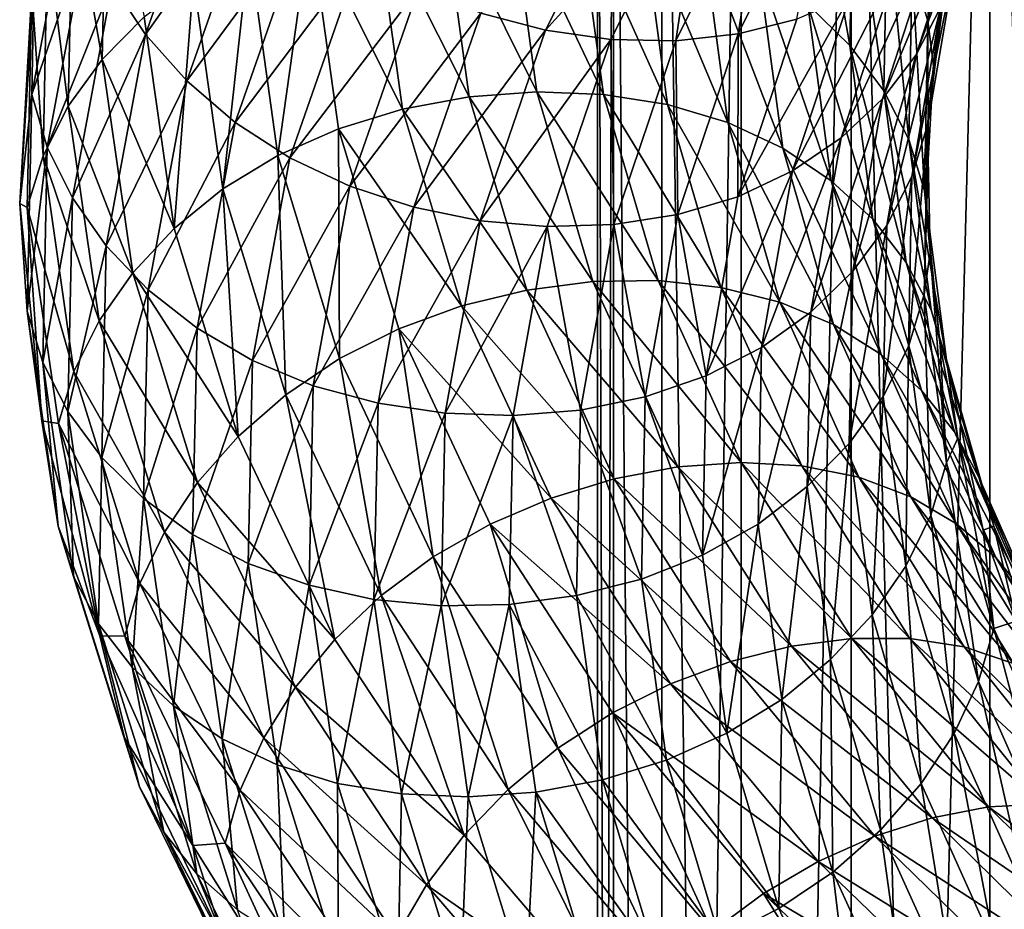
# Model space of a CAD drawing. Header units: metres. Extents: x -44 to 117, y -432 to 89.
# Tile 776 of 1056: x -19 to -13.04, y -103.27 to -97.88. Entities that reach past the tile are written whole.
import ezdxf

# ---------------------------------------------------------------- set-up
doc = ezdxf.new("R2010")
doc.units = ezdxf.units.M
doc.layers.add('solid_125568', color=7, linetype='CONTINUOUS')

msp = doc.modelspace()

# ---------------------------------------------------------------- linework, layer by layer
at = {"layer": 'solid_125568'}
for points in [[(-15.402517, -93.5, 337.264374), (-15.402539, -125.699997, 337.264557), (-15.5, -125.699997, 339)], [(-15.5, -93.5, 339), (-15.5, -125.699997, 339), (-15.402539, -125.699997, 340.735443)], [(-15.402517, -93.5, 337.264374), (-15.5, -125.699997, 339), (-15.5, -93.5, 339)], [(-15.402516, -93.5, 340.735657), (-15.5, -93.5, 339), (-15.402539, -125.699997, 340.735443)], [(-15.402517, -93.5, 337.264374), (-15.111382, -125.699997, 335.550934), (-15.402539, -125.699997, 337.264557)], [(-15.402516, -93.5, 340.735657), (-15.402539, -125.699997, 340.735443), (-15.111382, -125.699997, 342.449066)], [(-15.402517, -93.5, 337.264374), (-15.111362, -93.5, 335.550842), (-15.111382, -125.699997, 335.550934)], [(-15.111361, -93.5, 342.449158), (-15.402516, -93.5, 340.735657), (-15.111382, -125.699997, 342.449066)], [(-14.630223, -93.5, 333.880768), (-14.630192, -125.699997, 333.880676), (-15.111382, -125.699997, 335.550934)], [(-15.111362, -93.5, 335.550842), (-14.630223, -93.5, 333.880768), (-15.111382, -125.699997, 335.550934)], [(-15.111361, -93.5, 342.449158), (-15.111382, -125.699997, 342.449066), (-14.630192, -125.699997, 344.119324)], [(-14.630218, -93.5, 344.119263), (-15.111361, -93.5, 342.449158), (-14.630192, -125.699997, 344.119324)], [(-14.630223, -93.5, 333.880768), (-13.965068, -93.5, 332.274902), (-14.630192, -125.699997, 333.880676)], [(-13.965055, -93.5, 345.725128), (-14.630218, -93.5, 344.119263), (-14.630192, -125.699997, 344.119324)], [(-13.965068, -93.5, 332.274902), (-13.965017, -125.699997, 332.274811), (-14.630192, -125.699997, 333.880676)], [(-13.965055, -93.5, 345.725128), (-14.630192, -125.699997, 344.119324), (-13.965017, -125.699997, 345.725189)], [(-13.965068, -93.5, 332.274902), (-13.124198, -93.5, 330.753448), (-13.965017, -125.699997, 332.274811)], [(-13.965055, -93.5, 345.725128), (-13.965017, -125.699997, 345.725189), (-13.124225, -125.699997, 347.24649)], [(-13.124176, -93.5, 347.246582), (-13.965055, -93.5, 345.725128), (-13.124225, -125.699997, 347.24649)], [(-13.124198, -93.5, 330.753448), (-13.124225, -125.699997, 330.75351), (-13.965017, -125.699997, 332.274811)], [(-12.118285, -93.5, 329.335785), (-12.118388, -125.699997, 329.335907), (-13.124225, -125.699997, 330.75351)], [(-13.124198, -93.5, 330.753448), (-12.118285, -93.5, 329.335785), (-13.124225, -125.699997, 330.75351)], [(-13.124176, -93.5, 347.246582), (-13.124225, -125.699997, 347.24649), (-12.118388, -125.699997, 348.664093)], [(-12.118269, -93.5, 348.664246), (-13.124176, -93.5, 347.246582), (-12.118388, -125.699997, 348.664093)], [(-13.500583, -97.887611, 922.356628), (-13.594621, -97.57032, 922.181458), (-13.418982, -96.533844, 923.249451)], [(-13.32618, -96.858086, 923.417786), (-13.500583, -97.887611, 922.356628), (-13.418982, -96.533844, 923.249451)], [(-18.438145, -97.666954, 924.914246), (-18.235903, -97.970467, 925.044983), (-17.790798, -96.702286, 926.539063)], [(-17.790798, -96.702286, 926.539063), (-18.235903, -97.970467, 925.044983), (-17.547098, -96.998718, 926.626221)], [(-13.972403, -98.036629, 920.75647), (-14.225958, -97.788742, 920.601379), (-14.204769, -96.71347, 921.73291)], [(-13.951533, -96.976524, 921.866089), (-13.972403, -98.036629, 920.75647), (-14.204769, -96.71347, 921.73291)], [(-16.20685, -97.841217, 926.657532), (-15.815126, -97.944046, 926.585449), (-15.240257, -96.809525, 927.851501)], [(-15.240257, -96.809525, 927.851501), (-15.815126, -97.944046, 926.585449), (-14.858079, -96.886169, 927.71582)], [(-13.571689, -98.093903, 924.173279), (-13.420852, -97.802902, 923.977844), (-13.093175, -96.783676, 925.027405)], [(-13.240359, -97.068581, 925.238403), (-13.571689, -98.093903, 924.173279), (-13.093175, -96.783676, 925.027405)], [(-18.470764, -96.820091, 922.12677), (-18.498318, -98.122063, 920.598877), (-18.676512, -97.094238, 922.301453)], [(-18.244013, -97.864815, 920.461548), (-18.498318, -98.122063, 920.598877), (-18.470764, -96.820091, 922.12677)], [(-13.32618, -96.858086, 923.417786), (-13.465207, -98.161064, 922.577087), (-13.500583, -97.887611, 922.356628)], [(-13.32618, -96.858086, 923.417786), (-13.384631, -97.594284, 923.164307), (-13.465207, -98.161064, 922.577087)], [(-15.815126, -97.944046, 926.585449), (-15.418537, -98.000145, 926.485901), (-14.858079, -96.886169, 927.71582)], [(-14.858079, -96.886169, 927.71582), (-15.418537, -98.000145, 926.485901), (-15.026384, -98.008339, 926.361267)], [(-14.858079, -96.886169, 927.71582), (-15.026384, -98.008339, 926.361267), (-14.480122, -96.914375, 927.555115)], [(-14.480122, -96.914375, 927.555115), (-15.026384, -98.008339, 926.361267), (-14.648052, -97.967667, 926.213684)], [(-14.115467, -96.892723, 927.372437), (-14.648052, -97.967667, 926.213684), (-14.292929, -97.877151, 926.045227)], [(-14.480122, -96.914375, 927.555115), (-14.648052, -97.967667, 926.213684), (-14.115467, -96.892723, 927.372437)], [(-13.767132, -98.311775, 920.924438), (-13.972403, -98.036629, 920.75647), (-13.951533, -96.976524, 921.866089)], [(-13.746544, -97.264381, 922.016785), (-13.767132, -98.311775, 920.924438), (-13.951533, -96.976524, 921.866089)], [(-18.680902, -97.021858, 924.596619), (-18.925329, -98.333786, 923.032043), (-18.588057, -97.348335, 924.763794)], [(-18.91334, -97.673477, 923.267578), (-18.925329, -98.333786, 923.032043), (-18.680902, -97.021858, 924.596619)], [(-18.235903, -97.970467, 925.044983), (-17.986061, -98.251602, 925.153137), (-17.547098, -96.998718, 926.626221)], [(-17.547098, -96.998718, 926.626221), (-17.986061, -98.251602, 925.153137), (-17.261578, -97.267448, 926.683716)], [(-18.676512, -97.094238, 922.301453), (-18.704391, -98.404701, 920.75238), (-18.829308, -97.390175, 922.484009)], [(-18.498318, -98.122063, 920.598877), (-18.704391, -98.404701, 920.75238), (-18.676512, -97.094238, 922.301453)], [(-13.774845, -98.360771, 924.365051), (-13.571689, -98.093903, 924.173279), (-13.240359, -97.068581, 925.238403)], [(-13.438607, -97.326492, 925.4505), (-13.774845, -98.360771, 924.365051), (-13.240359, -97.068581, 925.238403)], [(-16.440042, -97.157249, 920.132751), (-16.276266, -98.347595, 918.803955), (-16.847664, -97.210663, 920.144897)], [(-16.027664, -97.149384, 920.146973), (-15.86799, -98.31765, 918.856079), (-16.440042, -97.157249, 920.132751)], [(-15.86799, -98.31765, 918.856079), (-16.276266, -98.347595, 918.803955), (-16.440042, -97.157249, 920.132751)], [(-15.464561, -98.333366, 918.933655), (-15.86799, -98.31765, 918.856079), (-16.027664, -97.149384, 920.146973)], [(-15.620187, -97.187241, 920.187378), (-15.464561, -98.333366, 918.933655), (-16.027664, -97.149384, 920.146973)], [(-16.847664, -97.210663, 920.144897), (-16.679825, -98.422455, 918.778381), (-17.240879, -97.309242, 920.18396)], [(-16.276266, -98.347595, 918.803955), (-16.679825, -98.422455, 918.778381), (-16.847664, -97.210663, 920.144897)], [(-15.075581, -98.395302, 919.035583), (-15.464561, -98.333366, 918.933655), (-15.620187, -97.187241, 920.187378)], [(-15.227277, -97.270821, 920.253784), (-15.075581, -98.395302, 919.035583), (-15.620187, -97.187241, 920.187378)], [(-17.986061, -98.251602, 925.153137), (-17.693356, -98.503128, 925.23584), (-17.261578, -97.267448, 926.683716)], [(-17.261578, -97.267448, 926.683716), (-17.693356, -98.503128, 925.23584), (-16.938904, -97.50103, 926.708801)], [(-14.710642, -98.504066, 919.160889), (-15.075581, -98.395302, 919.035583), (-15.227277, -97.270821, 920.253784)], [(-14.8586, -97.400185, 920.34613), (-14.710642, -98.504066, 919.160889), (-15.227277, -97.270821, 920.253784)], [(-13.614979, -98.607727, 921.101379), (-13.767132, -98.311775, 920.924438), (-13.746544, -97.264381, 922.016785)], [(-13.594621, -97.57032, 922.181458), (-13.614979, -98.607727, 921.101379), (-13.746544, -97.264381, 922.016785)], [(-18.925329, -98.333786, 923.032043), (-18.831284, -98.652519, 923.205566), (-18.588057, -97.348335, 924.763794)], [(-18.588057, -97.348335, 924.763794), (-18.831284, -98.652519, 923.205566), (-18.438145, -97.666954, 924.914246)], [(-17.240879, -97.309242, 920.18396), (-17.434689, -98.703217, 918.812317), (-17.610048, -97.452599, 920.250549)], [(-17.240879, -97.309242, 920.18396), (-17.069138, -98.541321, 918.780701), (-17.434689, -98.703217, 918.812317)], [(-16.679825, -98.422455, 918.778381), (-17.069138, -98.541321, 918.780701), (-17.240879, -97.309242, 920.18396)], [(-14.025532, -98.597115, 924.548889), (-13.774845, -98.360771, 924.365051), (-13.438607, -97.326492, 925.4505)], [(-13.683225, -97.55127, 925.658813), (-14.025532, -98.597115, 924.548889), (-13.438607, -97.326492, 925.4505)], [(-18.829308, -97.390175, 922.484009), (-18.857409, -98.7061, 920.918518), (-18.924324, -97.701447, 922.670349)], [(-18.704391, -98.404701, 920.75238), (-18.857409, -98.7061, 920.918518), (-18.829308, -97.390175, 922.484009)], [(-14.378448, -98.659355, 919.3078), (-14.710642, -98.504066, 919.160889), (-14.8586, -97.400185, 920.34613)], [(-14.522964, -97.574516, 920.463196), (-14.378448, -98.659355, 919.3078), (-14.8586, -97.400185, 920.34613)], [(-17.610048, -97.452599, 920.250549), (-17.7677, -98.906471, 918.873657), (-17.94631, -97.639542, 920.344177)], [(-17.610048, -97.452599, 920.250549), (-17.434689, -98.703217, 918.812317), (-17.7677, -98.906471, 918.873657)], [(-17.693356, -98.503128, 925.23584), (-17.362564, -98.717926, 925.289917), (-16.938904, -97.50103, 926.708801)], [(-16.938904, -97.50103, 926.708801), (-17.362564, -98.717926, 925.289917), (-16.584505, -97.693062, 926.699524)], [(-13.596519, -98.831192, 922.901917), (-13.501554, -98.519371, 922.717773), (-13.327118, -97.494118, 923.78302)], [(-13.420852, -97.802902, 923.977844), (-13.596519, -98.831192, 922.901917), (-13.327118, -97.494118, 923.78302)], [(-13.327118, -97.494118, 923.78302), (-13.501554, -98.519371, 922.717773), (-13.384631, -97.594284, 923.164307)], [(-14.084487, -98.856407, 919.471985), (-14.378448, -98.659355, 919.3078), (-14.522964, -97.574516, 920.463196)], [(-14.225958, -97.788742, 920.601379), (-14.084487, -98.856407, 919.471985), (-14.522964, -97.574516, 920.463196)], [(-14.318969, -98.7966, 924.720581), (-14.025532, -98.597115, 924.548889), (-13.683225, -97.55127, 925.658813)], [(-13.969533, -97.736801, 925.858704), (-14.318969, -98.7966, 924.720581), (-13.683225, -97.55127, 925.658813)], [(-13.520777, -98.918037, 921.283386), (-13.614979, -98.607727, 921.101379), (-13.594621, -97.57032, 922.181458)], [(-13.500583, -97.887611, 922.356628), (-13.520777, -98.918037, 921.283386), (-13.594621, -97.57032, 922.181458)], [(-17.94631, -97.639542, 920.344177), (-18.062532, -99.145599, 918.961975), (-18.244013, -97.864815, 920.461548)], [(-17.94631, -97.639542, 920.344177), (-17.7677, -98.906471, 918.873657), (-18.062532, -99.145599, 918.961975)], [(-13.501554, -98.519371, 922.717773), (-13.465207, -98.161064, 922.577087), (-13.384631, -97.594284, 923.164307)], [(-18.91334, -97.673477, 923.267578), (-18.998634, -98.99514, 921.68396), (-18.925329, -98.333786, 923.032043)], [(-18.924324, -97.701447, 922.670349), (-18.998634, -98.99514, 921.68396), (-18.91334, -97.673477, 923.267578)], [(-18.924324, -97.701447, 922.670349), (-18.952543, -99.019638, 921.09375), (-18.998634, -98.99514, 921.68396)], [(-18.857409, -98.7061, 920.918518), (-18.952543, -99.019638, 921.09375), (-18.924324, -97.701447, 922.670349)], [(-18.831284, -98.652519, 923.205566), (-18.67939, -98.96048, 923.367798), (-18.438145, -97.666954, 924.914246)], [(-18.438145, -97.666954, 924.914246), (-18.67939, -98.96048, 923.367798), (-18.235903, -97.970467, 925.044983)], [(-17.362564, -98.717926, 925.289917), (-16.999235, -98.889954, 925.31311), (-16.584505, -97.693062, 926.699524)], [(-16.584505, -97.693062, 926.699524), (-16.999235, -98.889954, 925.31311), (-16.20685, -97.841217, 926.657532)], [(-14.65042, -98.953056, 924.875549), (-14.318969, -98.7966, 924.720581), (-13.969533, -97.736801, 925.858704)], [(-14.292929, -97.877151, 926.045227), (-14.65042, -98.953056, 924.875549), (-13.969533, -97.736801, 925.858704)], [(-13.833511, -99.089279, 919.648865), (-14.084487, -98.856407, 919.471985), (-14.225958, -97.788742, 920.601379)], [(-13.972403, -98.036629, 920.75647), (-13.833511, -99.089279, 919.648865), (-14.225958, -97.788742, 920.601379)], [(-13.7493, -99.128349, 923.081482), (-13.596519, -98.831192, 922.901917), (-13.420852, -97.802902, 923.977844)], [(-13.571689, -98.093903, 924.173279), (-13.7493, -99.128349, 923.081482), (-13.420852, -97.802902, 923.977844)], [(-18.244013, -97.864815, 920.461548), (-18.062532, -99.145599, 918.961975), (-18.498318, -98.122063, 920.598877)], [(-16.999235, -98.889954, 925.31311), (-16.612055, -99.017296, 925.30603), (-16.20685, -97.841217, 926.657532)], [(-16.20685, -97.841217, 926.657532), (-16.612055, -99.017296, 925.30603), (-15.815126, -97.944046, 926.585449)], [(-14.648052, -97.967667, 926.213684), (-14.65042, -98.953056, 924.875549), (-14.292929, -97.877151, 926.045227)], [(-13.500583, -97.887611, 922.356628), (-13.498896, -98.726814, 921.987427), (-13.520777, -98.918037, 921.283386)], [(-13.500583, -97.887611, 922.356628), (-13.465207, -98.161064, 922.577087), (-13.498896, -98.726814, 921.987427)], [(-16.612055, -99.017296, 925.30603), (-16.210482, -99.098969, 925.270569), (-15.815126, -97.944046, 926.585449)], [(-15.815126, -97.944046, 926.585449), (-16.210482, -99.098969, 925.270569), (-15.418537, -98.000145, 926.485901)], [(-18.67939, -98.96048, 923.367798), (-18.474463, -99.25074, 923.51532), (-18.235903, -97.970467, 925.044983)], [(-18.235903, -97.970467, 925.044983), (-18.474463, -99.25074, 923.51532), (-17.986061, -98.251602, 925.153137)], [(-16.210482, -99.098969, 925.270569), (-15.803983, -99.134018, 925.208435), (-15.418537, -98.000145, 926.485901)], [(-15.418537, -98.000145, 926.485901), (-15.803983, -99.134018, 925.208435), (-15.402085, -99.121719, 925.121094)], [(-15.418537, -98.000145, 926.485901), (-15.402085, -99.121719, 925.121094), (-15.026384, -98.008339, 926.361267)], [(-15.026384, -98.008339, 926.361267), (-15.402085, -99.121719, 925.121094), (-15.01437, -99.061569, 925.009705)], [(-15.026384, -98.008339, 926.361267), (-15.01437, -99.061569, 925.009705), (-14.648052, -97.967667, 926.213684)], [(-14.648052, -97.967667, 926.213684), (-15.01437, -99.061569, 925.009705), (-14.65042, -98.953056, 924.875549)], [(-13.630304, -99.351822, 919.834167), (-13.833511, -99.089279, 919.648865), (-13.972403, -98.036629, 920.75647)], [(-13.767132, -98.311775, 920.924438), (-13.630304, -99.351822, 919.834167), (-13.972403, -98.036629, 920.75647)], [(-18.498318, -98.122063, 920.598877), (-18.314362, -99.414047, 919.073914), (-18.704391, -98.404701, 920.75238)], [(-18.062532, -99.145599, 918.961975), (-18.314362, -99.414047, 919.073914), (-18.498318, -98.122063, 920.598877)], [(-13.955065, -99.404259, 923.252625), (-13.7493, -99.128349, 923.081482), (-13.571689, -98.093903, 924.173279)], [(-13.774845, -98.360771, 924.365051), (-13.955065, -99.404259, 923.252625), (-13.571689, -98.093903, 924.173279)], [(-13.501554, -98.519371, 922.717773), (-13.498896, -98.726814, 921.987427), (-13.465207, -98.161064, 922.577087)], [(-18.474463, -99.25074, 923.51532), (-18.221304, -99.516373, 923.644958), (-17.986061, -98.251602, 925.153137)], [(-17.986061, -98.251602, 925.153137), (-18.221304, -99.516373, 923.644958), (-17.693356, -98.503128, 925.23584)], [(-18.998634, -98.99514, 921.68396), (-18.953583, -99.64679, 921.450806), (-18.925329, -98.333786, 923.032043)], [(-18.925329, -98.333786, 923.032043), (-18.953583, -99.64679, 921.450806), (-18.831284, -98.652519, 923.205566)], [(-16.276266, -98.347595, 918.803955), (-15.928064, -99.519272, 917.494934), (-16.679825, -98.422455, 918.778381)], [(-15.86799, -98.31765, 918.856079), (-15.528514, -99.467728, 917.584473), (-16.276266, -98.347595, 918.803955)], [(-15.528514, -99.467728, 917.584473), (-15.928064, -99.519272, 917.494934), (-16.276266, -98.347595, 918.803955)], [(-15.133704, -99.461777, 917.698608), (-15.528514, -99.467728, 917.584473), (-15.86799, -98.31765, 918.856079)], [(-15.464561, -98.333366, 918.933655), (-15.133704, -99.461777, 917.698608), (-15.86799, -98.31765, 918.856079)], [(-14.753061, -99.502525, 917.835571), (-15.133704, -99.461777, 917.698608), (-15.464561, -98.333366, 918.933655)], [(-15.075581, -98.395302, 919.035583), (-14.753061, -99.502525, 917.835571), (-15.464561, -98.333366, 918.933655)], [(-14.208981, -99.65229, 923.411499), (-13.955065, -99.404259, 923.252625), (-13.774845, -98.360771, 924.365051)], [(-14.025532, -98.597115, 924.548889), (-14.208981, -99.65229, 923.411499), (-13.774845, -98.360771, 924.365051)], [(-13.479661, -99.637878, 920.023376), (-13.630304, -99.351822, 919.834167), (-13.767132, -98.311775, 920.924438)], [(-13.614979, -98.607727, 921.101379), (-13.479661, -99.637878, 920.023376), (-13.767132, -98.311775, 920.924438)], [(-18.704391, -98.404701, 920.75238), (-18.518404, -99.705078, 919.20636), (-18.857409, -98.7061, 920.918518)], [(-18.314362, -99.414047, 919.073914), (-18.518404, -99.705078, 919.20636), (-18.704391, -98.404701, 920.75238)], [(-16.679825, -98.422455, 918.778381), (-16.322987, -99.61512, 917.432129), (-17.069138, -98.541321, 918.780701)], [(-15.928064, -99.519272, 917.494934), (-16.322987, -99.61512, 917.432129), (-16.679825, -98.422455, 918.778381)], [(-14.395997, -99.591133, 917.99353), (-14.753061, -99.502525, 917.835571), (-15.075581, -98.395302, 919.035583)], [(-14.710642, -98.504066, 919.160889), (-14.395997, -99.591133, 917.99353), (-15.075581, -98.395302, 919.035583)], [(-18.221304, -99.516373, 923.644958), (-17.92473, -99.75045, 923.753418), (-17.693356, -98.503128, 925.23584)], [(-17.693356, -98.503128, 925.23584), (-17.92473, -99.75045, 923.753418), (-17.362564, -98.717926, 925.289917)], [(-17.069138, -98.541321, 918.780701), (-17.061775, -99.933853, 917.395264), (-17.434689, -98.703217, 918.812317)], [(-17.069138, -98.541321, 918.780701), (-16.703983, -99.753815, 917.398132), (-17.061775, -99.933853, 917.395264)], [(-16.322987, -99.61512, 917.432129), (-16.703983, -99.753815, 917.398132), (-17.069138, -98.541321, 918.780701)], [(-14.071007, -99.727791, 918.169739), (-14.395997, -99.591133, 917.99353), (-14.710642, -98.504066, 919.160889)], [(-14.378448, -98.659355, 919.3078), (-14.071007, -99.727791, 918.169739), (-14.710642, -98.504066, 919.160889)], [(-13.616884, -99.860329, 921.813904), (-13.52177, -99.545479, 921.640442), (-13.501554, -98.519371, 922.717773)], [(-13.596519, -98.831192, 922.901917), (-13.616884, -99.860329, 921.813904), (-13.501554, -98.519371, 922.717773)], [(-13.501554, -98.519371, 922.717773), (-13.52177, -99.545479, 921.640442), (-13.498896, -98.726814, 921.987427)], [(-14.50622, -99.865875, 923.554382), (-14.208981, -99.65229, 923.411499), (-14.025532, -98.597115, 924.548889)], [(-14.318969, -98.7966, 924.720581), (-14.50622, -99.865875, 923.554382), (-14.025532, -98.597115, 924.548889)], [(-18.953583, -99.64679, 921.450806), (-18.859411, -99.957748, 921.630737), (-18.831284, -98.652519, 923.205566)], [(-18.831284, -98.652519, 923.205566), (-18.859411, -99.957748, 921.630737), (-18.67939, -98.96048, 923.367798)], [(-13.783424, -99.908043, 918.359558), (-14.071007, -99.727791, 918.169739), (-14.378448, -98.659355, 919.3078)], [(-14.084487, -98.856407, 919.471985), (-13.783424, -99.908043, 918.359558), (-14.378448, -98.659355, 919.3078)], [(-13.386374, -99.941261, 920.212158), (-13.479661, -99.637878, 920.023376), (-13.614979, -98.607727, 921.101379)], [(-13.520777, -98.918037, 921.283386), (-13.386374, -99.941261, 920.212158), (-13.614979, -98.607727, 921.101379)], [(-18.857409, -98.7061, 920.918518), (-18.669891, -100.011864, 919.35614), (-18.952543, -99.019638, 921.09375)], [(-18.518404, -99.705078, 919.20636), (-18.669891, -100.011864, 919.35614), (-18.857409, -98.7061, 920.918518)], [(-17.92473, -99.75045, 923.753418), (-17.589567, -99.94622, 923.837219), (-17.362564, -98.717926, 925.289917)], [(-17.434689, -98.703217, 918.812317), (-17.387762, -100.153069, 917.424744), (-17.7677, -98.906471, 918.873657)], [(-17.362564, -98.717926, 925.289917), (-17.589567, -99.94622, 923.837219), (-16.999235, -98.889954, 925.31311)], [(-17.434689, -98.703217, 918.812317), (-17.061775, -99.933853, 917.395264), (-17.387762, -100.153069, 917.424744)], [(-13.52177, -99.545479, 921.640442), (-13.485555, -99.291206, 921.396729), (-13.498896, -98.726814, 921.987427)], [(-13.520777, -98.918037, 921.283386), (-13.498896, -98.726814, 921.987427), (-13.485555, -99.291206, 921.396729)], [(-14.841974, -100.038628, 923.677185), (-14.50622, -99.865875, 923.554382), (-14.318969, -98.7966, 924.720581)], [(-14.65042, -98.953056, 924.875549), (-14.841974, -100.038628, 923.677185), (-14.318969, -98.7966, 924.720581)], [(-13.769863, -100.16362, 921.977478), (-13.616884, -99.860329, 921.813904), (-13.596519, -98.831192, 922.901917)], [(-13.7493, -99.128349, 923.081482), (-13.769863, -100.16362, 921.977478), (-13.596519, -98.831192, 922.901917)], [(-17.589567, -99.94622, 923.837219), (-17.221422, -100.097969, 923.893494), (-16.999235, -98.889954, 925.31311)], [(-16.999235, -98.889954, 925.31311), (-17.221422, -100.097969, 923.893494), (-16.612055, -99.017296, 925.30603)], [(-13.537871, -100.126213, 918.558044), (-13.783424, -99.908043, 918.359558), (-14.084487, -98.856407, 919.471985)], [(-13.833511, -99.089279, 919.648865), (-13.537871, -100.126213, 918.558044), (-14.084487, -98.856407, 919.471985)], [(-18.859411, -99.957748, 921.630737), (-18.707273, -100.255013, 921.804871), (-18.67939, -98.96048, 923.367798)], [(-18.67939, -98.96048, 923.367798), (-18.707273, -100.255013, 921.804871), (-18.474463, -99.25074, 923.51532)], [(-17.7677, -98.906471, 918.873657), (-17.676384, -100.405739, 917.484436), (-18.062532, -99.145599, 918.961975)], [(-17.7677, -98.906471, 918.873657), (-17.387762, -100.153069, 917.424744), (-17.676384, -100.405739, 917.484436)], [(-15.01437, -99.061569, 925.009705), (-14.841974, -100.038628, 923.677185), (-14.65042, -98.953056, 924.875549)], [(-13.520777, -98.918037, 921.283386), (-13.485555, -99.291206, 921.396729), (-13.425372, -99.854233, 920.805847)], [(-13.520777, -98.918037, 921.283386), (-13.425372, -99.854233, 920.805847), (-13.386374, -99.941261, 920.212158)], [(-18.998634, -98.99514, 921.68396), (-18.864862, -100.310875, 920.096619), (-18.953583, -99.64679, 921.450806)], [(-18.952543, -99.019638, 921.09375), (-18.864862, -100.310875, 920.096619), (-18.998634, -98.99514, 921.68396)], [(-18.952543, -99.019638, 921.09375), (-18.764061, -100.327606, 919.520203), (-18.864862, -100.310875, 920.096619)], [(-18.669891, -100.011864, 919.35614), (-18.764061, -100.327606, 919.520203), (-18.952543, -99.019638, 921.09375)], [(-17.221422, -100.097969, 923.893494), (-16.829102, -100.204239, 923.922119), (-16.612055, -99.017296, 925.30603)], [(-16.612055, -99.017296, 925.30603), (-16.829102, -100.204239, 923.922119), (-16.210482, -99.098969, 925.270569)], [(-15.402085, -99.121719, 925.121094), (-15.210627, -100.165344, 923.776367), (-15.01437, -99.061569, 925.009705)], [(-15.01437, -99.061569, 925.009705), (-15.210627, -100.165344, 923.776367), (-14.841974, -100.038628, 923.677185)], [(-16.829102, -100.204239, 923.922119), (-16.422226, -100.264488, 923.924072), (-16.210482, -99.098969, 925.270569)], [(-16.210482, -99.098969, 925.270569), (-16.422226, -100.264488, 923.924072), (-15.803983, -99.134018, 925.208435)], [(-16.422226, -100.264488, 923.924072), (-16.010422, -100.278229, 923.900085), (-15.803983, -99.134018, 925.208435)], [(-15.803983, -99.134018, 925.208435), (-16.010422, -100.278229, 923.900085), (-15.603333, -100.245201, 923.850769)], [(-15.803983, -99.134018, 925.208435), (-15.603333, -100.245201, 923.850769), (-15.402085, -99.121719, 925.121094)], [(-15.402085, -99.121719, 925.121094), (-15.603333, -100.245201, 923.850769), (-15.210627, -100.165344, 923.776367)], [(-13.975883, -100.448547, 922.127747), (-13.769863, -100.16362, 921.977478), (-13.7493, -99.128349, 923.081482)], [(-13.955065, -99.404259, 923.252625), (-13.975883, -100.448547, 922.127747), (-13.7493, -99.128349, 923.081482)], [(-13.339032, -100.376427, 918.760376), (-13.537871, -100.126213, 918.558044), (-13.833511, -99.089279, 919.648865)], [(-13.630304, -99.351822, 919.834167), (-13.339032, -100.376427, 918.760376), (-13.833511, -99.089279, 919.648865)], [(-18.062532, -99.145599, 918.961975), (-17.676384, -100.405739, 917.484436), (-18.314362, -99.414047, 919.073914)], [(-18.707273, -100.255013, 921.804871), (-18.501997, -100.531982, 921.969421), (-18.474463, -99.25074, 923.51532)], [(-18.474463, -99.25074, 923.51532), (-18.501997, -100.531982, 921.969421), (-18.221304, -99.516373, 923.644958)], [(-13.52177, -99.545479, 921.640442), (-13.387379, -100.564407, 920.565186), (-13.485555, -99.291206, 921.396729)], [(-13.387379, -100.564407, 920.565186), (-13.425372, -99.854233, 920.805847), (-13.485555, -99.291206, 921.396729)], [(-13.191606, -100.652786, 918.96167), (-13.339032, -100.376427, 918.760376), (-13.630304, -99.351822, 919.834167)], [(-13.479661, -99.637878, 920.023376), (-13.191606, -100.652786, 918.96167), (-13.630304, -99.351822, 919.834167)], [(-18.314362, -99.414047, 919.073914), (-17.922884, -100.685135, 917.57135), (-18.518404, -99.705078, 919.20636)], [(-17.676384, -100.405739, 917.484436), (-17.922884, -100.685135, 917.57135), (-18.314362, -99.414047, 919.073914)], [(-14.230127, -100.70826, 922.261475), (-13.975883, -100.448547, 922.127747), (-13.955065, -99.404259, 923.252625)], [(-14.208981, -99.65229, 923.411499), (-14.230127, -100.70826, 922.261475), (-13.955065, -99.404259, 923.252625)], [(-15.528514, -99.467728, 917.584473), (-15.012909, -100.590073, 916.348755), (-15.928064, -99.519272, 917.494934)], [(-15.133704, -99.461777, 917.698608), (-14.631196, -100.563171, 916.498657), (-15.528514, -99.467728, 917.584473)], [(-14.631196, -100.563171, 916.498657), (-15.012909, -100.590073, 916.348755), (-15.528514, -99.467728, 917.584473)], [(-14.263207, -100.58345, 916.6698), (-14.631196, -100.563171, 916.498657), (-15.133704, -99.461777, 917.698608)], [(-14.753061, -99.502525, 917.835571), (-14.263207, -100.58345, 916.6698), (-15.133704, -99.461777, 917.698608)], [(-18.501997, -100.531982, 921.969421), (-18.248415, -100.782066, 922.120728), (-18.221304, -99.516373, 923.644958)], [(-18.221304, -99.516373, 923.644958), (-18.248415, -100.782066, 922.120728), (-17.92473, -99.75045, 923.753418)], [(-15.928064, -99.519272, 917.494934), (-15.399199, -100.662491, 916.222839), (-16.322987, -99.61512, 917.432129)], [(-15.012909, -100.590073, 916.348755), (-15.399199, -100.662491, 916.222839), (-15.928064, -99.519272, 917.494934)], [(-13.918068, -100.652573, 916.859436), (-14.263207, -100.58345, 916.6698), (-14.753061, -99.502525, 917.835571)], [(-14.395997, -99.591133, 917.99353), (-13.918068, -100.652573, 916.859436), (-14.753061, -99.502525, 917.835571)], [(-13.616884, -99.860329, 921.813904), (-13.481554, -100.882217, 920.727966), (-13.52177, -99.545479, 921.640442)], [(-13.481554, -100.882217, 920.727966), (-13.387379, -100.564407, 920.565186), (-13.52177, -99.545479, 921.640442)], [(-16.322987, -99.61512, 917.432129), (-15.781006, -100.778625, 916.123718), (-16.703983, -99.753815, 917.398132)], [(-15.399199, -100.662491, 916.222839), (-15.781006, -100.778625, 916.123718), (-16.322987, -99.61512, 917.432129)], [(-13.603971, -100.771217, 917.06427), (-13.918068, -100.652573, 916.859436), (-14.395997, -99.591133, 917.99353)], [(-14.071007, -99.727791, 918.169739), (-13.603971, -100.771217, 917.06427), (-14.395997, -99.591133, 917.99353)], [(-18.953583, -99.64679, 921.450806), (-18.765121, -100.949577, 919.872742), (-18.859411, -99.957748, 921.630737)], [(-18.864862, -100.310875, 920.096619), (-18.765121, -100.949577, 919.872742), (-18.953583, -99.64679, 921.450806)], [(-14.527775, -100.935944, 922.375305), (-14.230127, -100.70826, 922.261475), (-14.208981, -99.65229, 923.411499)], [(-14.50622, -99.865875, 923.554382), (-14.527775, -100.935944, 922.375305), (-14.208981, -99.65229, 923.411499)], [(-13.10029, -100.949387, 919.157166), (-13.191606, -100.652786, 918.96167), (-13.479661, -99.637878, 920.023376)], [(-13.386374, -99.941261, 920.212158), (-13.10029, -100.949387, 919.157166), (-13.479661, -99.637878, 920.023376)], [(-18.518404, -99.705078, 919.20636), (-18.122583, -100.984344, 917.682922), (-18.669891, -100.011864, 919.35614)], [(-17.922884, -100.685135, 917.57135), (-18.122583, -100.984344, 917.682922), (-18.518404, -99.705078, 919.20636)], [(-13.326029, -100.935234, 917.279175), (-13.603971, -100.771217, 917.06427), (-14.071007, -99.727791, 918.169739)], [(-13.783424, -99.908043, 918.359558), (-13.326029, -100.935234, 917.279175), (-14.071007, -99.727791, 918.169739)], [(-18.248415, -100.782066, 922.120728), (-17.951359, -100.998672, 922.255249), (-17.92473, -99.75045, 923.753418)], [(-17.92473, -99.75045, 923.753418), (-17.951359, -100.998672, 922.255249), (-17.589567, -99.94622, 923.837219)], [(-16.703983, -99.753815, 917.398132), (-16.495344, -101.134056, 916.017883), (-17.061775, -99.933853, 917.395264)], [(-16.703983, -99.753815, 917.398132), (-16.149366, -100.936485, 916.054321), (-16.495344, -101.134056, 916.017883)], [(-15.781006, -100.778625, 916.123718), (-16.149366, -100.936485, 916.054321), (-16.703983, -99.753815, 917.398132)], [(-13.387379, -100.564407, 920.565186), (-13.318343, -100.415787, 920.215942), (-13.425372, -99.854233, 920.805847)], [(-13.386374, -99.941261, 920.212158), (-13.425372, -99.854233, 920.805847), (-13.318343, -100.415787, 920.215942)], [(-14.863995, -101.124977, 922.465637), (-14.527775, -100.935944, 922.375305), (-14.50622, -99.865875, 923.554382)], [(-14.841974, -100.038628, 923.677185), (-14.863995, -101.124977, 922.465637), (-14.50622, -99.865875, 923.554382)], [(-13.088684, -101.139191, 917.498657), (-13.326029, -100.935234, 917.279175), (-13.783424, -99.908043, 918.359558)], [(-13.537871, -100.126213, 918.558044), (-13.088684, -101.139191, 917.498657), (-13.783424, -99.908043, 918.359558)], [(-13.769863, -100.16362, 921.977478), (-13.632981, -101.191574, 920.875549), (-13.616884, -99.860329, 921.813904)], [(-13.632981, -101.191574, 920.875549), (-13.481554, -100.882217, 920.727966), (-13.616884, -99.860329, 921.813904)], [(-18.859411, -99.957748, 921.630737), (-18.671902, -101.252831, 920.059082), (-18.707273, -100.255013, 921.804871)], [(-18.765121, -100.949577, 919.872742), (-18.671902, -101.252831, 920.059082), (-18.859411, -99.957748, 921.630737)], [(-17.951359, -100.998672, 922.255249), (-17.615654, -101.175377, 922.368958), (-17.589567, -99.94622, 923.837219)], [(-17.589567, -99.94622, 923.837219), (-17.615654, -101.175377, 922.368958), (-17.221422, -100.097969, 923.893494)], [(-17.061775, -99.933853, 917.395264), (-16.81061, -101.36869, 916.016296), (-17.387762, -100.153069, 917.424744)], [(-17.061775, -99.933853, 917.395264), (-16.495344, -101.134056, 916.017883), (-16.81061, -101.36869, 916.016296)], [(-13.386374, -99.941261, 920.212158), (-13.318343, -100.415787, 920.215942), (-13.164786, -100.973427, 919.630615)], [(-13.386374, -99.941261, 920.212158), (-13.164786, -100.973427, 919.630615), (-13.10029, -100.949387, 919.157166)], [(-18.669891, -100.011864, 919.35614), (-18.270828, -101.296379, 917.816528), (-18.764061, -100.327606, 919.520203)], [(-18.122583, -100.984344, 917.682922), (-18.270828, -101.296379, 917.816528), (-18.669891, -100.011864, 919.35614)], [(-15.210627, -100.165344, 923.776367), (-14.863995, -101.124977, 922.465637), (-14.841974, -100.038628, 923.677185)], [(-17.387762, -100.153069, 917.424744), (-17.089746, -101.634438, 916.047974), (-17.676384, -100.405739, 917.484436)], [(-17.615654, -101.175377, 922.368958), (-17.246895, -101.306824, 922.458618), (-17.221422, -100.097969, 923.893494)], [(-17.387762, -100.153069, 917.424744), (-16.81061, -101.36869, 916.016296), (-17.089746, -101.634438, 916.047974)], [(-17.221422, -100.097969, 923.893494), (-17.246895, -101.306824, 922.458618), (-16.829102, -100.204239, 923.922119)], [(-12.896467, -101.37748, 917.717529), (-13.088684, -101.139191, 917.498657), (-13.537871, -100.126213, 918.558044)], [(-13.339032, -100.376427, 918.760376), (-12.896467, -101.37748, 917.717529), (-13.537871, -100.126213, 918.558044)], [(-17.246895, -101.306824, 922.458618), (-16.853914, -101.391998, 922.523315), (-16.829102, -100.204239, 923.922119)], [(-16.829102, -100.204239, 923.922119), (-16.853914, -101.391998, 922.523315), (-16.422226, -100.264488, 923.924072)], [(-15.603333, -100.245201, 923.850769), (-15.233139, -101.269905, 922.52948), (-15.210627, -100.165344, 923.776367)], [(-15.210627, -100.165344, 923.776367), (-15.233139, -101.269905, 922.52948), (-14.863995, -101.124977, 922.465637)], [(-13.975883, -100.448547, 922.127747), (-13.836903, -101.485405, 921.005066), (-13.769863, -100.16362, 921.977478)], [(-13.836903, -101.485405, 921.005066), (-13.632981, -101.191574, 920.875549), (-13.769863, -100.16362, 921.977478)], [(-18.707273, -100.255013, 921.804871), (-18.521255, -101.539482, 920.245056), (-18.501997, -100.531982, 921.969421)], [(-18.671902, -101.252831, 920.059082), (-18.521255, -101.539482, 920.245056), (-18.707273, -100.255013, 921.804871)], [(-16.853914, -101.391998, 922.523315), (-16.446384, -101.430809, 922.562988), (-16.422226, -100.264488, 923.924072)], [(-16.422226, -100.264488, 923.924072), (-16.446384, -101.430809, 922.562988), (-16.010422, -100.278229, 923.900085)], [(-16.010422, -100.278229, 923.900085), (-15.626348, -101.369461, 922.566589), (-15.603333, -100.245201, 923.850769)], [(-15.603333, -100.245201, 923.850769), (-15.626348, -101.369461, 922.566589), (-15.233139, -101.269905, 922.52948)], [(-18.864862, -100.310875, 920.096619), (-18.513733, -101.612633, 918.521667), (-18.765121, -100.949577, 919.872742)], [(-18.764061, -100.327606, 919.520203), (-18.513733, -101.612633, 918.521667), (-18.864862, -100.310875, 920.096619)], [(-18.764061, -100.327606, 919.520203), (-18.362961, -101.614265, 917.969666), (-18.513733, -101.612633, 918.521667)], [(-18.270828, -101.296379, 917.816528), (-18.362961, -101.614265, 917.969666), (-18.764061, -100.327606, 919.520203)], [(-16.446384, -101.430809, 922.562988), (-16.033978, -101.423233, 922.577515), (-16.010422, -100.278229, 923.900085)], [(-16.010422, -100.278229, 923.900085), (-16.033978, -101.423233, 922.577515), (-15.626348, -101.369461, 922.566589)], [(-12.75393, -101.644463, 917.930603), (-12.896467, -101.37748, 917.717529), (-13.339032, -100.376427, 918.760376)], [(-13.191606, -100.652786, 918.96167), (-12.75393, -101.644463, 917.930603), (-13.339032, -100.376427, 918.760376)], [(-17.676384, -100.405739, 917.484436), (-17.089746, -101.634438, 916.047974), (-17.922884, -100.685135, 917.57135)], [(-14.230127, -100.70826, 922.261475), (-14.088567, -101.756653, 921.113708), (-13.975883, -100.448547, 922.127747)], [(-14.088567, -101.756653, 921.113708), (-13.836903, -101.485405, 921.005066), (-13.975883, -100.448547, 922.127747)], [(-13.387379, -100.564407, 920.565186), (-13.101295, -101.568283, 919.506226), (-13.318343, -100.415787, 920.215942)], [(-13.101295, -101.568283, 919.506226), (-13.164786, -100.973427, 919.630615), (-13.318343, -100.415787, 920.215942)], [(-18.521255, -101.539482, 920.245056), (-18.317978, -101.803284, 920.426575), (-18.501997, -100.531982, 921.969421)], [(-18.501997, -100.531982, 921.969421), (-18.317978, -101.803284, 920.426575), (-18.248415, -100.782066, 922.120728)], [(-14.631196, -100.563171, 916.498657), (-13.961142, -101.628395, 915.349915), (-15.012909, -100.590073, 916.348755)], [(-13.610022, -101.629143, 915.553955), (-13.961142, -101.628395, 915.349915), (-14.631196, -100.563171, 916.498657)], [(-14.263207, -100.58345, 916.6698), (-13.610022, -101.629143, 915.553955), (-14.631196, -100.563171, 916.498657)], [(-13.481554, -100.882217, 920.727966), (-13.193464, -101.888992, 919.658508), (-13.387379, -100.564407, 920.565186)], [(-13.193464, -101.888992, 919.658508), (-13.101295, -101.568283, 919.506226), (-13.387379, -100.564407, 920.565186)], [(-15.012909, -100.590073, 916.348755), (-14.325386, -101.67527, 915.16571), (-15.399199, -100.662491, 916.222839)], [(-13.961142, -101.628395, 915.349915), (-14.325386, -101.67527, 915.16571), (-15.012909, -100.590073, 916.348755)], [(-13.28076, -101.679688, 915.77417), (-13.610022, -101.629143, 915.553955), (-14.263207, -100.58345, 916.6698)], [(-13.918068, -100.652573, 916.859436), (-13.28076, -101.679688, 915.77417), (-14.263207, -100.58345, 916.6698)], [(-17.922884, -100.685135, 917.57135), (-17.328125, -101.924408, 916.110535), (-18.122583, -100.984344, 917.682922)], [(-17.089746, -101.634438, 916.047974), (-17.328125, -101.924408, 916.110535), (-17.922884, -100.685135, 917.57135)], [(-15.399199, -100.662491, 916.222839), (-14.693995, -101.767601, 915.0047), (-15.781006, -100.778625, 916.123718)], [(-14.325386, -101.67527, 915.16571), (-14.693995, -101.767601, 915.0047), (-15.399199, -100.662491, 916.222839)], [(-12.981153, -101.781158, 916.006531), (-13.28076, -101.679688, 915.77417), (-13.918068, -100.652573, 916.859436)], [(-13.603971, -100.771217, 917.06427), (-12.981153, -101.781158, 916.006531), (-13.918068, -100.652573, 916.859436)], [(-12.665622, -101.934486, 918.13269), (-12.75393, -101.644463, 917.930603), (-13.191606, -100.652786, 918.96167)], [(-13.10029, -100.949387, 919.157166), (-12.665622, -101.934486, 918.13269), (-13.191606, -100.652786, 918.96167)], [(-14.527775, -100.935944, 922.375305), (-14.383219, -101.998268, 921.198486), (-14.230127, -100.70826, 922.261475)], [(-14.383219, -101.998268, 921.198486), (-14.088567, -101.756653, 921.113708), (-14.230127, -100.70826, 922.261475)], [(-18.317978, -101.803284, 920.426575), (-18.066874, -102.037956, 920.599548), (-18.248415, -100.782066, 922.120728)], [(-18.248415, -100.782066, 922.120728), (-18.066874, -102.037956, 920.599548), (-17.951359, -100.998672, 922.255249)], [(-15.781006, -100.778625, 916.123718), (-15.058314, -101.903084, 914.870605), (-16.149366, -100.936485, 916.054321)], [(-14.693995, -101.767601, 915.0047), (-15.058314, -101.903084, 914.870605), (-15.781006, -100.778625, 916.123718)], [(-12.716036, -101.929688, 916.245422), (-12.981153, -101.781158, 916.006531), (-13.603971, -100.771217, 917.06427)], [(-13.326029, -100.935234, 917.279175), (-12.716036, -101.929688, 916.245422), (-13.603971, -100.771217, 917.06427)], [(-13.632981, -101.191574, 920.875549), (-13.341624, -102.204254, 919.790344), (-13.481554, -100.882217, 920.727966)], [(-13.341624, -102.204254, 919.790344), (-13.193464, -101.888992, 919.658508), (-13.481554, -100.882217, 920.727966)], [(-18.765121, -100.949577, 919.872742), (-18.364031, -102.23114, 918.317688), (-18.671902, -101.252831, 920.059082)], [(-18.513733, -101.612633, 918.521667), (-18.364031, -102.23114, 918.317688), (-18.765121, -100.949577, 919.872742)], [(-18.122583, -100.984344, 917.682922), (-17.521217, -102.231514, 916.201782), (-18.270828, -101.296379, 917.816528)], [(-17.328125, -101.924408, 916.110535), (-17.521217, -102.231514, 916.201782), (-18.122583, -100.984344, 917.682922)], [(-16.149366, -100.936485, 916.054321), (-15.74002, -102.293503, 914.698364), (-16.495344, -101.134056, 916.017883)], [(-16.149366, -100.936485, 916.054321), (-15.409821, -102.079224, 914.767212), (-15.74002, -102.293503, 914.698364)], [(-15.058314, -101.903084, 914.870605), (-15.409821, -102.079224, 914.767212), (-16.149366, -100.936485, 916.054321)], [(-14.863995, -101.124977, 922.465637), (-14.716061, -102.203407, 921.25647), (-14.527775, -100.935944, 922.375305)], [(-14.716061, -102.203407, 921.25647), (-14.383219, -101.998268, 921.198486), (-14.527775, -100.935944, 922.375305)], [(-12.489619, -102.120087, 916.485107), (-12.716036, -101.929688, 916.245422), (-13.326029, -100.935234, 917.279175)], [(-13.088684, -101.139191, 917.498657), (-12.489619, -102.120087, 916.485107), (-13.326029, -100.935234, 917.279175)], [(-13.10029, -100.949387, 919.157166), (-13.164786, -100.973427, 919.630615), (-12.965788, -101.523735, 919.054443)], [(-13.101295, -101.568283, 919.506226), (-12.965788, -101.523735, 919.054443), (-13.164786, -100.973427, 919.630615)], [(-13.10029, -100.949387, 919.157166), (-12.965788, -101.523735, 919.054443), (-12.722696, -102.064232, 918.491028)], [(-13.10029, -100.949387, 919.157166), (-12.722696, -102.064232, 918.491028), (-12.665622, -101.934486, 918.13269)], [(-18.066874, -102.037956, 920.599548), (-17.772732, -102.237267, 920.76001), (-17.951359, -100.998672, 922.255249)], [(-17.951359, -100.998672, 922.255249), (-17.772732, -102.237267, 920.76001), (-17.615654, -101.175377, 922.368958)], [(-16.495344, -101.134056, 916.017883), (-16.040956, -102.542847, 914.66687), (-16.81061, -101.36869, 916.016296)], [(-16.495344, -101.134056, 916.017883), (-15.74002, -102.293503, 914.698364), (-16.040956, -102.542847, 914.66687)], [(-15.233139, -101.269905, 922.52948), (-14.716061, -102.203407, 921.25647), (-14.863995, -101.124977, 922.465637)], [(-12.306226, -102.347, 916.719971), (-12.489619, -102.120087, 916.485107), (-13.088684, -101.139191, 917.498657)], [(-12.896467, -101.37748, 917.717529), (-12.306226, -102.347, 916.719971), (-13.088684, -101.139191, 917.498657)], [(-17.772732, -102.237267, 920.76001), (-17.440323, -102.395088, 920.903687), (-17.615654, -101.175377, 922.368958)], [(-17.615654, -101.175377, 922.368958), (-17.440323, -102.395088, 920.903687), (-17.246895, -101.306824, 922.458618)], [(-13.836903, -101.485405, 921.005066), (-13.541135, -102.50679, 919.899353), (-13.632981, -101.191574, 920.875549)], [(-13.541135, -102.50679, 919.899353), (-13.341624, -102.204254, 919.790344), (-13.632981, -101.191574, 920.875549)], [(-18.671902, -101.252831, 920.059082), (-18.27282, -102.526825, 918.510376), (-18.521255, -101.539482, 920.245056)], [(-18.364031, -102.23114, 918.317688), (-18.27282, -102.526825, 918.510376), (-18.671902, -101.252831, 920.059082)], [(-15.626348, -101.369461, 922.566589), (-15.081476, -102.366333, 921.285095), (-15.233139, -101.269905, 922.52948)], [(-15.233139, -101.269905, 922.52948), (-15.081476, -102.366333, 921.285095), (-14.716061, -102.203407, 921.25647)], [(-18.270828, -101.296379, 917.816528), (-17.664534, -102.548599, 916.319702), (-18.362961, -101.614265, 917.969666)], [(-17.521217, -102.231514, 916.201782), (-17.664534, -102.548599, 916.319702), (-18.270828, -101.296379, 917.816528)], [(-17.440323, -102.395088, 920.903687), (-17.075169, -102.506439, 921.026672), (-17.246895, -101.306824, 922.458618)], [(-17.246895, -101.306824, 922.458618), (-17.075169, -102.506439, 921.026672), (-16.853914, -101.391998, 922.523315)], [(-16.81061, -101.36869, 916.016296), (-16.307415, -102.821068, 914.671631), (-17.089746, -101.634438, 916.047974)], [(-17.075169, -102.506439, 921.026672), (-16.68602, -102.570724, 921.127319), (-16.853914, -101.391998, 922.523315)], [(-16.853914, -101.391998, 922.523315), (-16.68602, -102.570724, 921.127319), (-16.446384, -101.430809, 922.562988)], [(-16.81061, -101.36869, 916.016296), (-16.040956, -102.542847, 914.66687), (-16.307415, -102.821068, 914.671631)], [(-16.033978, -101.423233, 922.577515), (-15.470692, -102.485374, 921.284973), (-15.626348, -101.369461, 922.566589)], [(-15.626348, -101.369461, 922.566589), (-15.470692, -102.485374, 921.284973), (-15.081476, -102.366333, 921.285095)], [(-16.68602, -102.570724, 921.127319), (-16.282495, -102.588326, 921.204712), (-16.446384, -101.430809, 922.562988)], [(-16.446384, -101.430809, 922.562988), (-16.282495, -102.588326, 921.204712), (-16.033978, -101.423233, 922.577515)], [(-16.282495, -102.588326, 921.204712), (-15.874202, -102.559654, 921.25769), (-16.033978, -101.423233, 922.577515)], [(-16.033978, -101.423233, 922.577515), (-15.874202, -102.559654, 921.25769), (-15.470692, -102.485374, 921.284973)], [(-14.088567, -101.756653, 921.113708), (-13.78737, -102.789307, 919.983215), (-13.836903, -101.485405, 921.005066)], [(-13.78737, -102.789307, 919.983215), (-13.541135, -102.50679, 919.899353), (-13.836903, -101.485405, 921.005066)], [(-13.101295, -101.568283, 919.506226), (-12.666616, -102.549263, 918.477844), (-12.965788, -101.523735, 919.054443)], [(-18.521255, -101.539482, 920.245056), (-18.125372, -102.803085, 918.708069), (-18.317978, -101.803284, 920.426575)], [(-18.27282, -102.526825, 918.510376), (-18.125372, -102.803085, 918.708069), (-18.521255, -101.539482, 920.245056)], [(-13.193464, -101.888992, 919.658508), (-12.755733, -102.872765, 918.619873), (-13.101295, -101.568283, 919.506226)], [(-12.755733, -102.872765, 918.619873), (-12.666616, -102.549263, 918.477844), (-13.101295, -101.568283, 919.506226)], [(-18.513733, -101.612633, 918.521667), (-17.950798, -102.882462, 916.987793), (-18.364031, -102.23114, 918.317688)], [(-18.362961, -101.614265, 917.969666), (-17.950798, -102.882462, 916.987793), (-18.513733, -101.612633, 918.521667)], [(-18.362961, -101.614265, 917.969666), (-17.753586, -102.868538, 916.462097), (-17.950798, -102.882462, 916.987793)], [(-17.664534, -102.548599, 916.319702), (-17.753586, -102.868538, 916.462097), (-18.362961, -101.614265, 917.969666)], [(-17.089746, -101.634438, 916.047974), (-16.307415, -102.821068, 914.671631), (-17.328125, -101.924408, 916.110535)], [(-13.961142, -101.628395, 915.349915), (-13.131933, -102.649391, 914.267334), (-14.325386, -101.67527, 915.16571)], [(-12.801684, -102.63176, 914.502563), (-13.131933, -102.649391, 914.267334), (-13.961142, -101.628395, 915.349915)], [(-13.610022, -101.629143, 915.553955), (-12.801684, -102.63176, 914.502563), (-13.961142, -101.628395, 915.349915)], [(-12.492054, -102.664825, 914.75177), (-12.801684, -102.63176, 914.502563), (-13.610022, -101.629143, 915.553955)], [(-13.28076, -101.679688, 915.77417), (-12.492054, -102.664825, 914.75177), (-13.610022, -101.629143, 915.553955)], [(-14.325386, -101.67527, 915.16571), (-13.474558, -102.715057, 914.050476), (-14.693995, -101.767601, 915.0047)], [(-13.131933, -102.649391, 914.267334), (-13.474558, -102.715057, 914.050476), (-14.325386, -101.67527, 915.16571)], [(-12.210352, -102.750145, 915.010254), (-12.492054, -102.664825, 914.75177), (-13.28076, -101.679688, 915.77417)], [(-12.981153, -101.781158, 916.006531), (-12.210352, -102.750145, 915.010254), (-13.28076, -101.679688, 915.77417)], [(-14.383219, -101.998268, 921.198486), (-14.075686, -103.04454, 920.039429), (-14.088567, -101.756653, 921.113708)], [(-14.075686, -103.04454, 920.039429), (-13.78737, -102.789307, 919.983215), (-14.088567, -101.756653, 921.113708)], [(-18.317978, -101.803284, 920.426575), (-17.926399, -103.053978, 918.906311), (-18.066874, -102.037956, 920.599548)], [(-18.125372, -102.803085, 918.708069), (-17.926399, -103.053978, 918.906311), (-18.317978, -101.803284, 920.426575)], [(-14.693995, -101.767601, 915.0047), (-13.821282, -102.826126, 913.85614), (-15.058314, -101.903084, 914.870605)], [(-13.474558, -102.715057, 914.050476), (-13.821282, -102.826126, 913.85614), (-14.693995, -101.767601, 915.0047)], [(-17.328125, -101.924408, 916.110535), (-16.534941, -103.121117, 914.710693), (-17.521217, -102.231514, 916.201782)], [(-16.307415, -102.821068, 914.671631), (-16.534941, -103.121117, 914.710693), (-17.328125, -101.924408, 916.110535)], [(-15.058314, -101.903084, 914.870605), (-14.16396, -102.979805, 913.688843), (-15.409821, -102.079224, 914.767212)], [(-13.821282, -102.826126, 913.85614), (-14.16396, -102.979805, 913.688843), (-15.058314, -101.903084, 914.870605)], [(-13.341624, -102.204254, 919.790344), (-12.898946, -103.193718, 918.736328), (-13.193464, -101.888992, 919.658508)], [(-12.898946, -103.193718, 918.736328), (-12.755733, -102.872765, 918.619873), (-13.193464, -101.888992, 919.658508)], [(-14.716061, -102.203407, 921.25647), (-14.401379, -103.265411, 920.06543), (-14.383219, -101.998268, 921.198486)], [(-14.401379, -103.265411, 920.06543), (-14.075686, -103.04454, 920.039429), (-14.383219, -101.998268, 921.198486)], [(-18.066874, -102.037956, 920.599548), (-17.680614, -103.273567, 919.100769), (-17.772732, -102.237267, 920.76001)], [(-17.926399, -103.053978, 918.906311), (-17.680614, -103.273567, 919.100769), (-18.066874, -102.037956, 920.599548)], [(-15.409821, -102.079224, 914.767212), (-14.805264, -103.403152, 913.453552), (-15.74002, -102.293503, 914.698364)], [(-15.409821, -102.079224, 914.767212), (-14.494605, -103.173141, 913.553101), (-14.805264, -103.403152, 913.453552)], [(-14.16396, -102.979805, 913.688843), (-14.494605, -103.173141, 913.553101), (-15.409821, -102.079224, 914.767212)], [(-18.364031, -102.23114, 918.317688), (-17.754656, -103.480461, 916.805786), (-18.27282, -102.526825, 918.510376)], [(-17.950798, -102.882462, 916.987793), (-17.754656, -103.480461, 916.805786), (-18.364031, -102.23114, 918.317688)], [(-17.772732, -102.237267, 920.76001), (-17.392721, -103.455933, 919.286865), (-17.440323, -102.395088, 920.903687)], [(-17.680614, -103.273567, 919.100769), (-17.392721, -103.455933, 919.286865), (-17.772732, -102.237267, 920.76001)], [(-17.521217, -102.231514, 916.201782), (-16.719213, -103.435738, 914.78241), (-17.664534, -102.548599, 916.319702)], [(-16.534941, -103.121117, 914.710693), (-16.719213, -103.435738, 914.78241), (-17.521217, -102.231514, 916.201782)], [(-15.081476, -102.366333, 921.285095), (-14.401379, -103.265411, 920.06543), (-14.716061, -102.203407, 921.25647)], [(-13.541135, -102.50679, 919.899353), (-13.091784, -103.504654, 918.825439), (-13.341624, -102.204254, 919.790344)], [(-13.091784, -103.504654, 918.825439), (-12.898946, -103.193718, 918.736328), (-13.341624, -102.204254, 919.790344)], [(-15.74002, -102.293503, 914.698364), (-15.08844, -103.666336, 913.393616), (-16.040956, -102.542847, 914.66687)], [(-15.74002, -102.293503, 914.698364), (-14.805264, -103.403152, 913.453552), (-15.08844, -103.666336, 913.393616)], [(-17.440323, -102.395088, 920.903687), (-17.067373, -103.595276, 919.460022), (-17.075169, -102.506439, 921.026672)], [(-17.392721, -103.455933, 919.286865), (-17.067373, -103.595276, 919.460022), (-17.440323, -102.395088, 920.903687)], [(-15.470692, -102.485374, 921.284973), (-14.758924, -103.445938, 920.059387), (-15.081476, -102.366333, 921.285095)], [(-15.081476, -102.366333, 921.285095), (-14.758924, -103.445938, 920.059387), (-14.401379, -103.265411, 920.06543)], [(-18.27282, -102.526825, 918.510376), (-17.666485, -103.768822, 917.004578), (-18.125372, -102.803085, 918.708069)], [(-17.754656, -103.480461, 916.805786), (-17.666485, -103.768822, 917.004578), (-18.27282, -102.526825, 918.510376)], [(-17.075169, -102.506439, 921.026672), (-16.709963, -103.686958, 919.615906), (-16.68602, -102.570724, 921.127319)], [(-17.067373, -103.595276, 919.460022), (-16.709963, -103.686958, 919.615906), (-17.075169, -102.506439, 921.026672)], [(-15.874202, -102.559654, 921.25769), (-15.139737, -103.584023, 920.022522), (-15.470692, -102.485374, 921.284973)], [(-15.470692, -102.485374, 921.284973), (-15.139737, -103.584023, 920.022522), (-14.758924, -103.445938, 920.059387)], [(-13.78737, -102.789307, 919.983215), (-13.329793, -103.79805, 918.885132), (-13.541135, -102.50679, 919.899353)], [(-13.329793, -103.79805, 918.885132), (-13.091784, -103.504654, 918.825439), (-13.541135, -102.50679, 919.899353)], [(-17.664534, -102.548599, 916.319702), (-16.855963, -103.757637, 914.885193), (-17.753586, -102.868538, 916.462097)], [(-16.719213, -103.435738, 914.78241), (-16.855963, -103.757637, 914.885193), (-17.664534, -102.548599, 916.319702)], [(-16.709963, -103.686958, 919.615906), (-16.329056, -103.730812, 919.752075), (-16.68602, -102.570724, 921.127319)], [(-16.68602, -102.570724, 921.127319), (-16.329056, -103.730812, 919.752075), (-16.282495, -102.588326, 921.204712)], [(-16.329056, -103.730812, 919.752075), (-15.934109, -103.727654, 919.866577), (-16.282495, -102.588326, 921.204712)], [(-16.040956, -102.542847, 914.66687), (-15.339182, -103.956291, 913.372742), (-16.307415, -102.821068, 914.671631)], [(-16.282495, -102.588326, 921.204712), (-15.934109, -103.727654, 919.866577), (-15.874202, -102.559654, 921.25769)], [(-16.040956, -102.542847, 914.66687), (-15.08844, -103.666336, 913.393616), (-15.339182, -103.956291, 913.372742)], [(-15.934109, -103.727654, 919.866577), (-15.534554, -103.67836, 919.957458), (-15.874202, -102.559654, 921.25769)], [(-15.874202, -102.559654, 921.25769), (-15.534554, -103.67836, 919.957458), (-15.139737, -103.584023, 920.022522)], [(-13.131933, -102.649391, 914.267334), (-12.154048, -103.618637, 913.265015), (-13.474558, -102.715057, 914.050476)], [(-12.801684, -102.63176, 914.502563), (-11.848409, -103.583984, 913.529419), (-13.131933, -102.649391, 914.267334)], [(-11.848409, -103.583984, 913.529419), (-12.154048, -103.618637, 913.265015), (-13.131933, -102.649391, 914.267334)], [(-13.474558, -102.715057, 914.050476), (-12.471173, -103.701721, 913.017578), (-13.821282, -102.826126, 913.85614)], [(-12.154048, -103.618637, 913.265015), (-12.471173, -103.701721, 913.017578), (-13.474558, -102.715057, 914.050476)], [(-18.125372, -102.803085, 918.708069), (-17.523911, -104.035019, 917.213745), (-17.926399, -103.053978, 918.906311)], [(-17.666485, -103.768822, 917.004578), (-17.523911, -104.035019, 917.213745), (-18.125372, -102.803085, 918.708069)], [(-16.307415, -102.821068, 914.671631), (-15.339182, -103.956291, 913.372742), (-16.534941, -103.121117, 914.710693)], [(-13.821282, -102.826126, 913.85614), (-12.792088, -103.830147, 912.792114), (-14.16396, -102.979805, 913.688843)], [(-14.075686, -103.04454, 920.039429), (-13.608505, -104.066429, 918.913452), (-13.78737, -102.789307, 919.983215)], [(-12.471173, -103.701721, 913.017578), (-12.792088, -103.830147, 912.792114), (-13.821282, -102.826126, 913.85614)], [(-13.608505, -104.066429, 918.913452), (-13.329793, -103.79805, 918.885132), (-13.78737, -102.789307, 919.983215)], [(-17.753586, -102.868538, 916.462097), (-17.183428, -104.106804, 915.517883), (-17.950798, -102.882462, 916.987793)], [(-17.950798, -102.882462, 916.987793), (-17.183428, -104.106804, 915.517883), (-17.754656, -103.480461, 916.805786)], [(-17.753586, -102.868538, 916.462097), (-16.940914, -104.079521, 915.017273), (-17.183428, -104.106804, 915.517883)], [(-16.855963, -103.757637, 914.885193), (-16.940914, -104.079521, 915.017273), (-17.753586, -102.868538, 916.462097)], [(-14.16396, -102.979805, 913.688843), (-13.109244, -104.000687, 912.59375), (-14.494605, -103.173141, 913.553101)], [(-12.792088, -103.830147, 912.792114), (-13.109244, -104.000687, 912.59375), (-14.16396, -102.979805, 913.688843)], [(-17.926399, -103.053978, 918.906311), (-17.331495, -104.27343, 917.428345), (-17.680614, -103.273567, 919.100769)], [(-17.523911, -104.035019, 917.213745), (-17.331495, -104.27343, 917.428345), (-17.926399, -103.053978, 918.906311)], [(-14.401379, -103.265411, 920.06543), (-13.923353, -104.302505, 918.908386), (-14.075686, -103.04454, 920.039429)], [(-13.923353, -104.302505, 918.908386), (-13.608505, -104.066429, 918.913452), (-14.075686, -103.04454, 920.039429)], [(-16.534941, -103.121117, 914.710693), (-15.553262, -104.265808, 913.389526), (-16.719213, -103.435738, 914.78241)], [(-15.339182, -103.956291, 913.372742), (-15.553262, -104.265808, 913.389526), (-16.534941, -103.121117, 914.710693)], [(-14.494605, -103.173141, 913.553101), (-13.702884, -104.454544, 912.299316), (-14.805264, -103.403152, 913.453552)], [(-14.494605, -103.173141, 913.553101), (-13.415284, -104.209961, 912.427673), (-13.702884, -104.454544, 912.299316)], [(-13.109244, -104.000687, 912.59375), (-13.415284, -104.209961, 912.427673), (-14.494605, -103.173141, 913.553101)], [(-13.091784, -103.504654, 918.825439), (-12.492517, -104.471085, 917.797852), (-12.898946, -103.193718, 918.736328)], [(-14.758924, -103.445938, 920.059387), (-13.923353, -104.302505, 918.908386), (-14.401379, -103.265411, 920.06543)]]:
    msp.add_3dface(points, dxfattribs=at)

doc.saveas('drawing.dxf')
